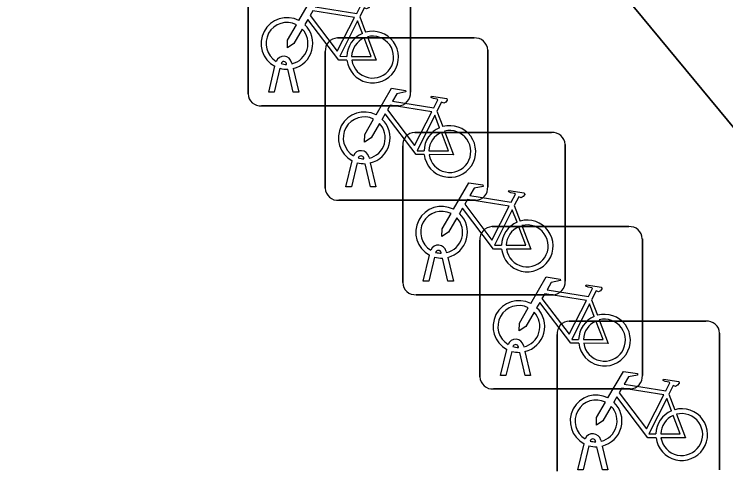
# Model space of a CAD drawing. Extents: x 161087 to 161926, y 382572 to 383873.
# Drawn here: x 161533.573 to 161537.95, y 383463.478 to 383466.282 of the extents above; entities that cross this region are included whole.
import ezdxf

# ---------------------------------------------------------------- set-up
doc = ezdxf.new("R2010")
doc.units = 0
for name, color, linetype in [('IMGEO_Fietsenrek', 7, 'Continuous'), ('IMGEO_Pand', 7, 'Continuous'), ('IMGEO_Voetpad_open', 7, 'Continuous')]:
    doc.layers.add(name, color=color, linetype=linetype)

msp = doc.modelspace()

# ---------------------------------------------------------------- linework, layer by layer
at = {"layer": 'IMGEO_Fietsenrek'}
for p, q in [((161535.0115, 383465.7919), (161535.0115, 383466.6328)), ((161535.0115, 383466.6328), (161535.0115, 383465.7919)), ((161536.0105, 383466.6421), (161536.0105, 383465.8012)), ((161536.0105, 383465.8012), (161536.0105, 383466.6421)), ((161535.6982, 383466.2662), (161535.7345, 383466.171)), ((161535.5609, 383466.1355), (161536.4018, 383466.1355)), ((161536.4018, 383466.1355), (161535.5609, 383466.1355)), ((161535.4865, 383465.2109), (161535.4865, 383466.0518)), ((161535.4865, 383466.0518), (161535.4865, 383465.2109)), ((161536.4855, 383466.0611), (161536.4855, 383465.2202)), ((161536.4855, 383465.2202), (161536.4855, 383466.0611)), ((161535.1385, 383465.8013), (161535.1768, 383465.9613)), ((161535.2072, 383465.9491), (161535.1719, 383465.8013)), ((161535.2489, 383465.9729), (161535.2479, 383465.9772)), ((161535.2796, 383465.9844), (161535.2814, 383465.9765)), ((161535.2884, 383465.9473), (161535.3234, 383465.8013)), ((161535.29, 383465.8013), (161535.2561, 383465.943)), ((161535.1719, 383465.8013), (161535.1385, 383465.8013)), ((161535.3234, 383465.8013), (161535.29, 383465.8013)), ((161535.9361, 383465.7175), (161535.0952, 383465.7175)), ((161535.0952, 383465.7175), (161535.9361, 383465.7175)), ((161536.1732, 383465.6852), (161536.2095, 383465.59)), ((161536.0369, 383465.5545), (161536.8778, 383465.5545)), ((161536.8778, 383465.5545), (161536.0369, 383465.5545)), ((161535.9625, 383464.6299), (161535.9625, 383465.4708)), ((161535.9625, 383465.4708), (161535.9625, 383464.6299)), ((161536.9615, 383465.4801), (161536.9615, 383464.6392)), ((161536.9615, 383464.6392), (161536.9615, 383465.4801)), ((161535.6135, 383465.2203), (161535.6518, 383465.3803)), ((161535.7239, 383465.3919), (161535.7229, 383465.3962)), ((161535.7546, 383465.4034), (161535.7564, 383465.3955)), ((161535.6822, 383465.3681), (161535.6469, 383465.2203)), ((161535.765, 383465.2203), (161535.7311, 383465.362)), ((161535.7634, 383465.3663), (161535.7984, 383465.2203)), ((161535.6469, 383465.2203), (161535.6135, 383465.2203)), ((161535.7984, 383465.2203), (161535.765, 383465.2203)), ((161536.4111, 383465.1365), (161535.5702, 383465.1365)), ((161535.5702, 383465.1365), (161536.4111, 383465.1365)), ((161536.6492, 383465.1042), (161536.6855, 383465.009)), ((161536.5119, 383464.9745), (161537.3528, 383464.9745)), ((161537.3528, 383464.9745), (161536.5119, 383464.9745)), ((161537.4365, 383464.9001), (161537.4365, 383464.0592)), ((161537.4365, 383464.0592), (161537.4365, 383464.9001)), ((161536.4375, 383464.0499), (161536.4375, 383464.8908)), ((161536.4375, 383464.8908), (161536.4375, 383464.0499)), ((161536.1999, 383464.8109), (161536.1989, 383464.8152)), ((161536.2306, 383464.8224), (161536.2324, 383464.8145)), ((161536.0895, 383464.6393), (161536.1278, 383464.7993)), ((161536.1582, 383464.7871), (161536.1229, 383464.6393)), ((161536.241, 383464.6393), (161536.2071, 383464.781)), ((161536.2394, 383464.7853), (161536.2744, 383464.6393)), ((161536.1229, 383464.6393), (161536.0895, 383464.6393)), ((161536.2744, 383464.6393), (161536.241, 383464.6393)), ((161536.8871, 383464.5555), (161536.0462, 383464.5555)), ((161536.0462, 383464.5555), (161536.8871, 383464.5555)), ((161537.1242, 383464.5242), (161537.1605, 383464.429)), ((161536.9869, 383464.3935), (161537.8278, 383464.3935)), ((161537.8278, 383464.3935), (161536.9869, 383464.3935)), ((161536.9125, 383463.4689), (161536.9125, 383464.3098)), ((161536.9125, 383464.3098), (161536.9125, 383463.4689)), ((161537.9115, 383464.3191), (161537.9115, 383463.4782)), ((161537.9115, 383463.4782), (161537.9115, 383464.3191)), ((161536.7056, 383464.2424), (161536.7074, 383464.2345)), ((161536.5645, 383464.0593), (161536.6028, 383464.2193)), ((161536.6332, 383464.2071), (161536.5979, 383464.0593)), ((161536.6749, 383464.2309), (161536.6739, 383464.2352)), ((161536.716, 383464.0593), (161536.6821, 383464.201)), ((161536.7144, 383464.2053), (161536.7494, 383464.0593)), ((161536.5979, 383464.0593), (161536.5645, 383464.0593)), ((161536.7494, 383464.0593), (161536.716, 383464.0593)), ((161537.3621, 383463.9755), (161536.5212, 383463.9755)), ((161536.5212, 383463.9755), (161537.3621, 383463.9755)), ((161537.5992, 383463.9432), (161537.6355, 383463.848)), ((161537.0395, 383463.4783), (161537.0778, 383463.6383)), ((161537.1499, 383463.6499), (161537.1489, 383463.6542)), ((161537.1806, 383463.6614), (161537.1824, 383463.6535)), ((161537.1082, 383463.6261), (161537.0729, 383463.4783)), ((161537.191, 383463.4783), (161537.1571, 383463.62)), ((161537.1894, 383463.6243), (161537.2244, 383463.4783)), ((161537.0729, 383463.4783), (161537.0395, 383463.4783)), ((161537.2244, 383463.4783), (161537.191, 383463.4783))]:
    msp.add_line(p, q, dxfattribs=at)
for points in [[(161535.3241, 383466.2432), (161535.4188, 383466.4067), (161535.505, 383466.3929), (161535.5067, 383466.3842), (161535.4506, 383466.3733), (161535.4244, 383466.328), (161535.6796, 383466.2872)], [(161535.6796, 383466.2872), (161535.7046, 383466.336), (161535.6995, 383466.34), (161535.6763, 383466.3437), (161535.6636, 383466.3512), (161535.6626, 383466.3543), (161535.6648, 383466.3589), (161535.7596, 383466.3438), (161535.7619, 383466.3335), (161535.7525, 383466.3211), (161535.7401, 383466.3147), (161535.7256, 383466.3209), (161535.6982, 383466.2662)], [(161535.6667, 383466.262), (161535.4099, 383466.303), (161535.3932, 383466.2742), (161535.5602, 383466.0539), (161535.6667, 383466.262)], [(161535.3448, 383466.1907), (161535.2932, 383466.1015), (161535.2533, 383466.0755), (161535.2545, 383466.123), (161535.309, 383466.2172)], [(161535.6198, 383465.9985), (161535.5701, 383465.9986), (161535.3794, 383466.2503), (161535.3604, 383466.2175)], [(161535.7147, 383466.164), (161535.6854, 383466.2408), (161535.576, 383466.0227), (161535.6187, 383466.0226)], [(161535.6487, 383466.0225), (161535.7686, 383466.0223), (161535.7254, 383466.1359)], [(161535.7452, 383466.1428), (161535.8002, 383465.9982), (161535.6501, 383465.9985)], [(161535.7991, 383465.6622), (161535.8938, 383465.8257), (161535.98, 383465.8119), (161535.9817, 383465.8032), (161535.9256, 383465.7923), (161535.8994, 383465.747), (161536.1546, 383465.7062)], [(161536.1546, 383465.7062), (161536.1796, 383465.755), (161536.1745, 383465.759), (161536.1513, 383465.7627), (161536.1386, 383465.7702), (161536.1376, 383465.7733), (161536.1398, 383465.7779), (161536.2346, 383465.7628), (161536.2369, 383465.7525), (161536.2275, 383465.7401), (161536.2151, 383465.7337), (161536.2006, 383465.7399), (161536.1732, 383465.6852)], [(161536.1417, 383465.681), (161535.8849, 383465.722), (161535.8682, 383465.6932), (161536.0352, 383465.4729), (161536.1417, 383465.681)], [(161536.0948, 383465.4175), (161536.0451, 383465.4176), (161535.8544, 383465.6693), (161535.8354, 383465.6365)], [(161536.1897, 383465.583), (161536.1604, 383465.6598), (161536.051, 383465.4417), (161536.0937, 383465.4416)], [(161535.8198, 383465.6097), (161535.7682, 383465.5205), (161535.7283, 383465.4945), (161535.7295, 383465.542), (161535.784, 383465.6362)], [(161536.1237, 383465.4415), (161536.2436, 383465.4413), (161536.2004, 383465.5549)], [(161536.2202, 383465.5618), (161536.2752, 383465.4172), (161536.1251, 383465.4175)], [(161536.2751, 383465.0812), (161536.3698, 383465.2447), (161536.456, 383465.2309), (161536.4577, 383465.2222), (161536.4016, 383465.2113), (161536.3754, 383465.166), (161536.6306, 383465.1252)], [(161536.6306, 383465.1252), (161536.6556, 383465.174), (161536.6505, 383465.178), (161536.6273, 383465.1817), (161536.6146, 383465.1892), (161536.6136, 383465.1923), (161536.6158, 383465.1969), (161536.7106, 383465.1818), (161536.7129, 383465.1715), (161536.7035, 383465.1591), (161536.6911, 383465.1527), (161536.6766, 383465.1589), (161536.6492, 383465.1042)], [(161536.6177, 383465.1), (161536.3609, 383465.141), (161536.3442, 383465.1122), (161536.5112, 383464.8919), (161536.6177, 383465.1)], [(161536.5708, 383464.8365), (161536.5211, 383464.8366), (161536.3304, 383465.0883), (161536.3114, 383465.0555)], [(161536.6657, 383465.002), (161536.6364, 383465.0788), (161536.527, 383464.8607), (161536.5697, 383464.8606)], [(161536.2958, 383465.0287), (161536.2442, 383464.9395), (161536.2043, 383464.9135), (161536.2055, 383464.961), (161536.26, 383465.0552)], [(161536.5997, 383464.8605), (161536.7196, 383464.8603), (161536.6764, 383464.9739)], [(161536.6962, 383464.9808), (161536.7512, 383464.8362), (161536.6011, 383464.8365)], [(161536.7501, 383464.5012), (161536.8448, 383464.6647), (161536.931, 383464.6509), (161536.9327, 383464.6422), (161536.8766, 383464.6313), (161536.8504, 383464.586), (161537.1056, 383464.5452)], [(161537.1056, 383464.5452), (161537.1306, 383464.594), (161537.1255, 383464.598), (161537.1023, 383464.6017), (161537.0896, 383464.6092), (161537.0886, 383464.6123), (161537.0908, 383464.6169), (161537.1856, 383464.6018), (161537.1879, 383464.5915), (161537.1785, 383464.5791), (161537.1661, 383464.5727), (161537.1516, 383464.5789), (161537.1242, 383464.5242)], [(161537.0927, 383464.52), (161536.8359, 383464.561), (161536.8192, 383464.5322), (161536.9862, 383464.3119), (161537.0927, 383464.52)], [(161537.0458, 383464.2565), (161536.9961, 383464.2566), (161536.8054, 383464.5083), (161536.7864, 383464.4755)], [(161536.7708, 383464.4487), (161536.7192, 383464.3595), (161536.6793, 383464.3335), (161536.6805, 383464.381), (161536.735, 383464.4752)], [(161537.1407, 383464.422), (161537.1114, 383464.4988), (161537.002, 383464.2807), (161537.0447, 383464.2806)], [(161537.0747, 383464.2805), (161537.1946, 383464.2803), (161537.1514, 383464.3939)], [(161537.1712, 383464.4008), (161537.2262, 383464.2562), (161537.0761, 383464.2565)], [(161537.2251, 383463.9202), (161537.3198, 383464.0837), (161537.406, 383464.0699), (161537.4077, 383464.0612), (161537.3516, 383464.0503), (161537.3254, 383464.005), (161537.5806, 383463.9642)], [(161537.5806, 383463.9642), (161537.6056, 383464.013), (161537.6005, 383464.017), (161537.5773, 383464.0207), (161537.5646, 383464.0282), (161537.5636, 383464.0313), (161537.5658, 383464.0359), (161537.6606, 383464.0208), (161537.6629, 383464.0105), (161537.6535, 383463.9981), (161537.6411, 383463.9917), (161537.6266, 383463.9979), (161537.5992, 383463.9432)], [(161537.5677, 383463.939), (161537.3109, 383463.98), (161537.2942, 383463.9512), (161537.4612, 383463.7309), (161537.5677, 383463.939)], [(161537.2458, 383463.8677), (161537.1942, 383463.7785), (161537.1543, 383463.7525), (161537.1555, 383463.8), (161537.21, 383463.8942)], [(161537.5208, 383463.6755), (161537.4711, 383463.6756), (161537.2804, 383463.9273), (161537.2614, 383463.8945)], [(161537.6157, 383463.841), (161537.5864, 383463.9178), (161537.477, 383463.6997), (161537.5197, 383463.6996)], [(161537.5497, 383463.6995), (161537.6696, 383463.6993), (161537.6264, 383463.8129)], [(161537.6462, 383463.8198), (161537.7012, 383463.6752), (161537.5511, 383463.6755)]]:
    msp.add_lwpolyline(points, dxfattribs=at)
for centre, radius, start, end in [((161535.2511, 383466.1019), 0.159, 62.6766, 242.1369), ((161535.2511, 383466.1019), 0.129, 63.3192, 238.903), ((161535.2511, 383466.1019), 0.159, 283.5766, 46.6042), ((161535.2511, 383466.1019), 0.129, 283.6043, 43.4302), ((161535.7777, 383466.0179), 0.159, 187.0065, 105.7708), ((161535.5642, 383466.0576), 0.0779, 92.4484, 184.2845), ((161535.5642, 383466.0576), 0.0779, 92.4484, 184.2845), ((161535.7777, 383466.0179), 0.159, 113.3408, 178.3217), ((161535.7777, 383466.0179), 0.129, 113.923, 177.9556), ((161535.7777, 383466.0179), 0.129, 188.6715, 104.5883), ((161536.4076, 383466.0578), 0.0779, 2.4484, 94.2845), ((161536.4076, 383466.0578), 0.0779, 2.4484, 94.2845), ((161535.2309, 383465.9733), 0.0499, 12.8025, 158.6934), ((161535.2309, 383465.9733), 0.0174, 12.8025, 163.4502), ((161535.2511, 383466.1019), 0.159, 253.9967, 271.7867), ((161535.2511, 383466.1019), 0.129, 253.415, 269.0204), ((161535.0894, 383465.7952), 0.0779, 182.4484, 274.2845), ((161535.0894, 383465.7952), 0.0779, 182.4484, 274.2845), ((161535.9328, 383465.7954), 0.0779, 272.4484, 4.2845), ((161535.9328, 383465.7954), 0.0779, 272.4484, 4.2845), ((161535.7261, 383465.5209), 0.159, 62.6766, 242.1369), ((161535.7261, 383465.5209), 0.129, 63.3192, 238.903), ((161535.7261, 383465.5209), 0.129, 283.6043, 43.4302), ((161535.7261, 383465.5209), 0.159, 283.5766, 46.6042), ((161536.2527, 383465.4369), 0.159, 187.0065, 105.7708), ((161536.0402, 383465.4766), 0.0779, 92.4484, 184.2845), ((161536.0402, 383465.4766), 0.0779, 92.4484, 184.2845), ((161536.2527, 383465.4369), 0.159, 113.3408, 178.3217), ((161536.2527, 383465.4369), 0.129, 113.923, 177.9556), ((161536.2527, 383465.4369), 0.129, 188.6715, 104.5883), ((161536.8836, 383465.4768), 0.0779, 2.4484, 94.2845), ((161536.8836, 383465.4768), 0.0779, 2.4484, 94.2845), ((161535.7059, 383465.3923), 0.0499, 12.8025, 158.6934), ((161535.7059, 383465.3923), 0.0174, 12.8025, 163.4502), ((161535.7261, 383465.5209), 0.129, 253.415, 269.0204), ((161535.7261, 383465.5209), 0.159, 253.9967, 271.7867), ((161535.5644, 383465.2142), 0.0779, 182.4484, 274.2845), ((161535.5644, 383465.2142), 0.0779, 182.4484, 274.2845), ((161536.4078, 383465.2144), 0.0779, 272.4484, 4.2845), ((161536.4078, 383465.2144), 0.0779, 272.4484, 4.2845), ((161536.2021, 383464.9399), 0.159, 62.6766, 242.1369), ((161536.2021, 383464.9399), 0.129, 63.3192, 238.903), ((161536.2021, 383464.9399), 0.129, 283.6043, 43.4302), ((161536.2021, 383464.9399), 0.159, 283.5766, 46.6042), ((161536.7287, 383464.8559), 0.159, 113.3408, 178.3217), ((161536.7287, 383464.8559), 0.159, 187.0065, 105.7708), ((161536.7287, 383464.8559), 0.129, 188.6715, 104.5883), ((161536.5152, 383464.8966), 0.0779, 92.4484, 184.2845), ((161536.5152, 383464.8966), 0.0779, 92.4484, 184.2845), ((161536.7287, 383464.8559), 0.129, 113.923, 177.9556), ((161537.3586, 383464.8968), 0.0779, 2.4484, 94.2845), ((161537.3586, 383464.8968), 0.0779, 2.4484, 94.2845), ((161536.1819, 383464.8113), 0.0499, 12.8025, 158.6934), ((161536.1819, 383464.8113), 0.0174, 12.8025, 163.4502), ((161536.2021, 383464.9399), 0.129, 253.415, 269.0204), ((161536.2021, 383464.9399), 0.159, 253.9967, 271.7867), ((161536.8838, 383464.6334), 0.0779, 272.4484, 4.2845), ((161536.8838, 383464.6334), 0.0779, 272.4484, 4.2845), ((161536.0404, 383464.6332), 0.0779, 182.4484, 274.2845), ((161536.0404, 383464.6332), 0.0779, 182.4484, 274.2845), ((161536.6771, 383464.3599), 0.159, 62.6766, 242.1369), ((161536.6771, 383464.3599), 0.129, 63.3192, 238.903), ((161536.6771, 383464.3599), 0.159, 283.5766, 46.6042), ((161536.6771, 383464.3599), 0.129, 283.6043, 43.4302), ((161537.2037, 383464.2759), 0.159, 113.3408, 178.3217), ((161537.2037, 383464.2759), 0.159, 187.0065, 105.7708), ((161536.9902, 383464.3156), 0.0779, 92.4484, 184.2845), ((161536.9902, 383464.3156), 0.0779, 92.4484, 184.2845), ((161537.2037, 383464.2759), 0.129, 113.923, 177.9556), ((161537.2037, 383464.2759), 0.129, 188.6715, 104.5883), ((161537.8336, 383464.3158), 0.0779, 2.4484, 94.2845), ((161537.8336, 383464.3158), 0.0779, 2.4484, 94.2845), ((161536.6569, 383464.2313), 0.0499, 12.8025, 158.6934), ((161536.6569, 383464.2313), 0.0174, 12.8025, 163.4502), ((161536.6771, 383464.3599), 0.159, 253.9967, 271.7867), ((161536.6771, 383464.3599), 0.129, 253.415, 269.0204), ((161536.5154, 383464.0532), 0.0779, 182.4484, 274.2845), ((161536.5154, 383464.0532), 0.0779, 182.4484, 274.2845), ((161537.3588, 383464.0534), 0.0779, 272.4484, 4.2845), ((161537.3588, 383464.0534), 0.0779, 272.4484, 4.2845), ((161537.1521, 383463.7789), 0.159, 62.6766, 242.1369), ((161537.1521, 383463.7789), 0.129, 63.3192, 238.903), ((161537.1521, 383463.7789), 0.159, 283.5766, 46.6042), ((161537.1521, 383463.7789), 0.129, 283.6043, 43.4302), ((161537.6787, 383463.6949), 0.159, 187.0065, 105.7708), ((161537.6787, 383463.6949), 0.159, 113.3408, 178.3217), ((161537.6787, 383463.6949), 0.129, 113.923, 177.9556), ((161537.6787, 383463.6949), 0.129, 188.6715, 104.5883), ((161537.1319, 383463.6503), 0.0499, 12.8025, 158.6934), ((161537.1319, 383463.6503), 0.0174, 12.8025, 163.4502), ((161537.1521, 383463.7789), 0.129, 253.415, 269.0204), ((161537.1521, 383463.7789), 0.159, 253.9967, 271.7867)]:
    msp.add_arc(centre, radius, start, end, dxfattribs=at)
at = {"layer": 'IMGEO_Pand'}
msp.add_lwpolyline([(161493.397, 383521.584), (161492.675, 383520.278), (161500, 383511.461), (161509.522, 383500), (161541.096, 383461.838), (161557.43, 383470.846), (161557.473, 383470.748), (161557.669, 383470.856), (161554.853, 383475.972), (161570.07, 383488.877), (161563.944, 383496.31), (161560.903, 383500), (161556.879, 383504.885), (161556.612, 383504.667), (161547.632, 383497.333), (161545.432, 383500), (161544.198, 383501.497), (161540.08, 383506.491), (161537.548, 383504.386), (161520.876, 383524.441)], dxfattribs=at)
at = {"layer": 'IMGEO_Voetpad_open'}
msp.add_lwpolyline([(161507.964, 383479.729), (161513.975, 383483.021), (161517.826, 383475.99), (161520.129, 383471.958), (161521.943, 383472.841), (161523.401, 383470.567), (161521.601, 383469.406), (161523.023, 383467.055), (161525.184, 383468.369), (161528.945, 383462.307), (161526.524, 383460.8), (161529.145, 383455.976), (161529.007, 383455.871), (161529.156, 383455.581), (161541.096, 383461.838), (161509.522, 383500)], dxfattribs=at)

doc.saveas('drawing.dxf')
